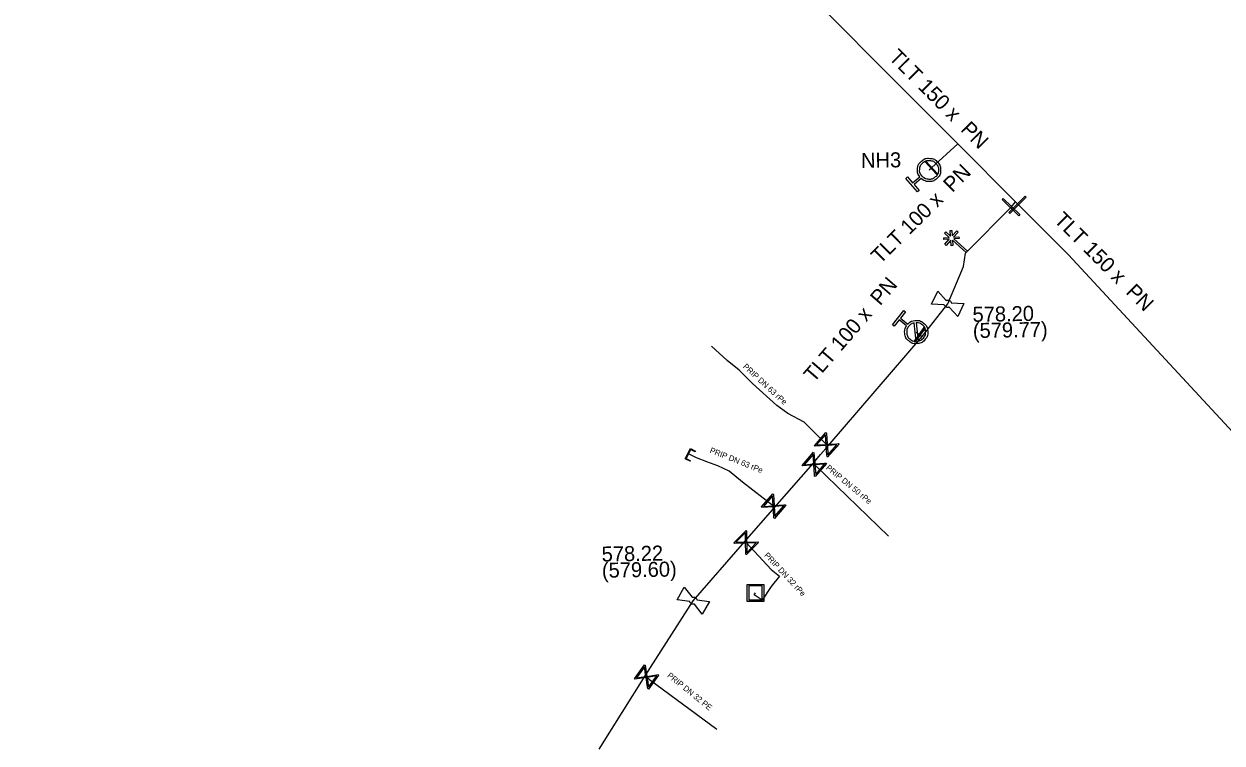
# Model space of a CAD drawing. Extents: x -643544 to -637295, y -1119190 to -1111715.
# Drawn here: x -641876.1 to -641772.4, y -1114819.6 to -1114757.3 of the extents above; entities that cross this region are included whole.
import ezdxf

# ---------------------------------------------------------------- set-up
doc = ezdxf.new("R2010")
doc.units = 0
for name, color, linetype in [('Default', 7, 'Continuous'), ('VP Hydrant', 7, 'Continuous'), ('VP Hydrant - popis', 7, 'Continuous'), ('VP Lomový bod', 7, 'Continuous'), ('VP Lomový bod - popis', 7, 'Continuous'), ('VP Popis přípojky', 7, 'Continuous'), ('VP Přípojka', 7, 'Continuous'), ('VP Zaslepení přípojky', 7, 'Continuous'), ('VP Změna materiálu', 7, 'Continuous'), ('VP Řad', 7, 'Continuous'), ('VP Řad - popis', 7, 'Continuous'), ('VP Šachta', 7, 'Continuous'), ('VP Šoupě', 7, 'Continuous')]:
    doc.layers.add(name, color=color, linetype=linetype)

msp = doc.modelspace()

# ---------------------------------------------------------------- linework, layer by layer
at = {"layer": 'Default'}
for points in [[(-641798.59, -1114770.56), (-641798.8, -1114770.27), (-641798.78, -1114769.9), (-641798.75, -1114769.49), (-641798.44, -1114769.22), (-641798.13, -1114768.94), (-641797.71, -1114768.97), (-641797.3, -1114769), (-641797.03, -1114769.31), (-641796.76, -1114769.62), (-641796.78, -1114770.03), (-641796.81, -1114770.45), (-641797.12, -1114770.72), (-641797.43, -1114770.99), (-641797.84, -1114770.97), (-641798.21, -1114770.95), (-641798.47, -1114770.7)], [(-641798.39, -1114770.51), (-641798.17, -1114770.76), (-641797.83, -1114770.78), (-641797.5, -1114770.81), (-641797.24, -1114770.58), (-641796.99, -1114770.36), (-641796.97, -1114770.03), (-641796.95, -1114769.69), (-641797.17, -1114769.44), (-641797.39, -1114769.18), (-641797.73, -1114769.16), (-641798.06, -1114769.14), (-641798.32, -1114769.36), (-641798.57, -1114769.58), (-641798.59, -1114769.92), (-641798.61, -1114770.25), (-641798.39, -1114770.51)], [(-641796.03, -1114781.84), (-641796.08, -1114781.86), (-641796.14, -1114781.86), (-641796.22, -1114781.87), (-641796.29, -1114781.83), (-641796.37, -1114781.8), (-641796.42, -1114781.73), (-641796.45, -1114781.68), (-641796.46, -1114781.63)], [(-641796.29, -1114781.26), (-641796.24, -1114781.24), (-641796.19, -1114781.24), (-641796.1, -1114781.23), (-641796.03, -1114781.27), (-641795.95, -1114781.3), (-641795.9, -1114781.37), (-641795.87, -1114781.42), (-641795.86, -1114781.47)], [(-641799.61, -1114783.31), (-641799.37, -1114783.05), (-641799, -1114783.01), (-641798.59, -1114782.96), (-641798.27, -1114783.22), (-641797.94, -1114783.48), (-641797.9, -1114783.89), (-641797.85, -1114784.3), (-641798.11, -1114784.62), (-641798.36, -1114784.95), (-641798.78, -1114784.99), (-641799.19, -1114785.04), (-641799.51, -1114784.78), (-641799.84, -1114784.53), (-641799.88, -1114784.12), (-641799.93, -1114783.75), (-641799.73, -1114783.45)], [(-641799.07, -1114783.21), (-641799.35, -1114783.27), (-641799.53, -1114783.49), (-641799.74, -1114783.76), (-641799.7, -1114784.09), (-641799.66, -1114784.43), (-641799.4, -1114784.64), (-641799.17, -1114784.82), (-641798.89, -1114784.81)], [(-641798.71, -1114784.79), (-641798.44, -1114784.73), (-641798.26, -1114784.51), (-641798.05, -1114784.24), (-641798.09, -1114783.91), (-641798.12, -1114783.57), (-641798.39, -1114783.36), (-641798.61, -1114783.18), (-641798.89, -1114783.19)], [(-641818.29, -1114806.94), (-641818.24, -1114806.93), (-641818.18, -1114806.93), (-641818.1, -1114806.93), (-641818.03, -1114806.97), (-641817.95, -1114807.01), (-641817.91, -1114807.08), (-641817.88, -1114807.13), (-641817.87, -1114807.18)], [(-641818.07, -1114807.53), (-641818.12, -1114807.55), (-641818.18, -1114807.55), (-641818.26, -1114807.55), (-641818.33, -1114807.51), (-641818.41, -1114807.47), (-641818.45, -1114807.4), (-641818.48, -1114807.35), (-641818.49, -1114807.3)]]:
    msp.add_open_spline(points, degree=3, dxfattribs=at)
at = {"layer": 'VP Hydrant'}
for points in [[(-641798.47, -1114770.7), (-641799.08, -1114771.24), (-641798.63, -1114771.76), (-641798.77, -1114771.88), (-641799.8, -1114770.7), (-641799.66, -1114770.58), (-641799.21, -1114771.1), (-641798.59, -1114770.56)], [(-641799.73, -1114783.45), (-641800.37, -1114782.94), (-641800.8, -1114783.48), (-641800.94, -1114783.37), (-641799.97, -1114782.14), (-641799.83, -1114782.26), (-641800.26, -1114782.8), (-641799.61, -1114783.31)], [(-641798.89, -1114784.81), (-641799.07, -1114783.21)], [(-641798.89, -1114783.19), (-641798.71, -1114784.79)]]:
    msp.add_lwpolyline(points, dxfattribs=at)
at = {"layer": 'VP Lomový bod'}
for points in [[(-641797.56, -1114781.58), (-641797.02, -1114780.45), (-641796.29, -1114781.26)], [(-641796.46, -1114781.63), (-641797.56, -1114781.58)], [(-641795.86, -1114781.47), (-641794.76, -1114781.52), (-641795.3, -1114782.65), (-641796.03, -1114781.84)], [(-641819.58, -1114807.17), (-641818.96, -1114806.08), (-641818.29, -1114806.94)], [(-641818.49, -1114807.3), (-641819.58, -1114807.17)], [(-641817.87, -1114807.18), (-641816.78, -1114807.31), (-641817.4, -1114808.4), (-641818.07, -1114807.53)]]:
    msp.add_lwpolyline(points, dxfattribs=at)
at = {"layer": 'VP Přípojka'}
for points in [[(-641797.78, -1114769.97), (-641797.58, -1114769.79), (-641795.29, -1114767.72)], [(-641798.89, -1114784), (-641798.59, -1114784.23), (-641798.38, -1114784.39)], [(-641806.52, -1114793.84), (-641806.63, -1114793.76), (-641808.59, -1114791.79), (-641809.99, -1114791.05), (-641810.95, -1114790.34), (-641813.05, -1114788.46), (-641814.22, -1114787.31), (-641815.25, -1114786.46), (-641816.62, -1114785.22)], [(-641811.12, -1114799.15), (-641811.23, -1114799.06), (-641813.91, -1114797), (-641815.09, -1114796.03), (-641816.06, -1114795.58), (-641817, -1114795.23), (-641817.9, -1114794.87), (-641818.66, -1114794.51)], [(-641807.82, -1114795.37), (-641807.71, -1114795.46), (-641807.54, -1114795.59), (-641801.28, -1114801.67)], [(-641813.73, -1114802.13), (-641813.61, -1114802.22), (-641811.44, -1114804.55), (-641810.72, -1114805.11), (-641811.44, -1114806.01), (-641812.23, -1114807.19), (-641812.91, -1114806.73), (-641812.8, -1114806.57)], [(-641822.34, -1114813.75), (-641822.23, -1114813.84), (-641821.97, -1114814.07), (-641816.15, -1114818.37)]]:
    msp.add_lwpolyline(points, dxfattribs=at)
at = {"layer": 'VP Zaslepení přípojky'}
msp.add_lwpolyline([(-641818.02, -1114794.35), (-641818.41, -1114794.15), (-641818.8, -1114794.93), (-641818.41, -1114795.13), (-641818.44, -1114795.18), (-641818.89, -1114794.96), (-641818.43, -1114794.06), (-641817.99, -1114794.29), (-641818.02, -1114794.35)], dxfattribs=at)
at = {"layer": 'VP Změna materiálu'}
msp.add_lwpolyline([(-641796.03, -1114775.81), (-641796.43, -1114775.45), (-641796.33, -1114775.33), (-641795.93, -1114775.69), (-641795.96, -1114775.22), (-641795.8, -1114775.21), (-641795.77, -1114775.67), (-641795.39, -1114775.24), (-641795.27, -1114775.35), (-641795.66, -1114775.79), (-641795.19, -1114775.76), (-641795.18, -1114775.91), (-641795.64, -1114775.94), (-641794.46, -1114776.99), (-641794.56, -1114777.11), (-641795.75, -1114776.05), (-641795.72, -1114776.52), (-641795.88, -1114776.53), (-641795.9, -1114776.06), (-641796.29, -1114776.5), (-641796.41, -1114776.39), (-641796.03, -1114775.96), (-641796.49, -1114775.99), (-641796.5, -1114775.84), (-641796.03, -1114775.81)], dxfattribs=at)
at = {"layer": 'VP Řad'}
for points in [[(-641790.3, -1114772.73), (-641795.29, -1114767.72), (-641800.72, -1114762.28), (-641807.27, -1114755.71), (-641811.86, -1114750.35), (-641822.76, -1114737.61), (-641832.95, -1114725.88), (-641842.95, -1114714.17), (-641848.22, -1114707.99), (-641850.2, -1114705.6), (-641855.82, -1114699.01), (-641856.38, -1114698.18), (-641859.28, -1114694.8), (-641867.71, -1114684.85), (-641875.64, -1114680.37), (-641875.9, -1114680.06), (-641875.9, -1114680.06), (-641876.1, -1114679.82)], [(-641794.51, -1114777.05), (-641790.69, -1114773.19), (-641790.3, -1114772.73)], [(-641734.25, -1114835.36), (-641734.38, -1114835.22), (-641741.81, -1114827.52), (-641752.25, -1114816.52), (-641753.94, -1114814.65), (-641757.27, -1114810.61), (-641771.12, -1114793.05), (-641785.71, -1114777.32), (-641790.3, -1114772.73)], [(-641826.33, -1114820.09), (-641822.34, -1114813.75), (-641818.18, -1114807.24), (-641813.73, -1114802.13), (-641811.12, -1114799.15), (-641811.12, -1114799.14), (-641807.82, -1114795.37), (-641807.17, -1114794.6), (-641806.52, -1114793.84), (-641802.45, -1114789.11), (-641798.38, -1114784.39), (-641796.16, -1114781.55), (-641794.79, -1114778.32), (-641794.62, -1114777.17), (-641794.51, -1114777.05)]]:
    msp.add_lwpolyline(points, dxfattribs=at)
at = {"layer": 'VP Šachta'}
for points in [[(-641812.09, -1114805.85), (-641812.09, -1114807.3), (-641813.51, -1114807.3), (-641813.51, -1114805.85), (-641812.09, -1114805.85)], [(-641813.39, -1114805.97), (-641813.39, -1114807.18), (-641812.21, -1114807.18), (-641812.21, -1114805.97), (-641813.39, -1114805.97)]]:
    msp.add_lwpolyline(points, dxfattribs=at)
at = {"layer": 'VP Šoupě'}
for points in [[(-641798.05, -1114769.2), (-641797.04, -1114770.31), (-641797.11, -1114770.38), (-641798.12, -1114769.27), (-641798.05, -1114769.2)], [(-641791.37, -1114772.45), (-641789.93, -1114773.84), (-641790.01, -1114773.93), (-641791.45, -1114772.54), (-641791.37, -1114772.45)], [(-641789.38, -1114772.34), (-641790.79, -1114773.75), (-641790.88, -1114773.66), (-641789.47, -1114772.25), (-641789.38, -1114772.34)], [(-641799.07, -1114784.81), (-641798.19, -1114783.6), (-641798.11, -1114783.65), (-641799, -1114784.86), (-641799.07, -1114784.81)], [(-641805.57, -1114793.69), (-641806.56, -1114794.82), (-641806.61, -1114794.77), (-641806.62, -1114794.65), (-641806.67, -1114793.81), (-641807.64, -1114793.87), (-641807.69, -1114793.83), (-641806.7, -1114792.7), (-641806.65, -1114792.75), (-641806.59, -1114793.71), (-641805.75, -1114793.66), (-641805.62, -1114793.65), (-641805.57, -1114793.69)], [(-641807.52, -1114793.77), (-641806.68, -1114793.72), (-641806.73, -1114792.88), (-641807.52, -1114793.77)], [(-641806.65, -1114795.37), (-641807.63, -1114796.51), (-641807.68, -1114796.47), (-641807.68, -1114796.34), (-641807.75, -1114795.5), (-641808.71, -1114795.58), (-641808.77, -1114795.54), (-641807.79, -1114794.4), (-641807.74, -1114794.44), (-641807.67, -1114795.41), (-641806.83, -1114795.34), (-641806.7, -1114795.33), (-641806.65, -1114795.37)], [(-641805.75, -1114793.75), (-641806.58, -1114793.8), (-641806.53, -1114794.64), (-641805.75, -1114793.75)], [(-641808.59, -1114795.48), (-641807.75, -1114795.41), (-641807.82, -1114794.58), (-641808.59, -1114795.48)], [(-641806.82, -1114795.43), (-641807.66, -1114795.5), (-641807.59, -1114796.33), (-641806.82, -1114795.43)], [(-641810.17, -1114798.99), (-641811.16, -1114800.12), (-641811.21, -1114800.07), (-641811.21, -1114799.95), (-641811.27, -1114799.11), (-641812.24, -1114799.18), (-641812.29, -1114799.13), (-641811.3, -1114798), (-641811.25, -1114798.05), (-641811.19, -1114799.01), (-641810.35, -1114798.95), (-641810.22, -1114798.94), (-641810.17, -1114798.99)], [(-641812.12, -1114799.08), (-641811.28, -1114799.02), (-641811.34, -1114798.18), (-641812.12, -1114799.08)], [(-641810.35, -1114799.04), (-641811.18, -1114799.1), (-641811.12, -1114799.94), (-641810.35, -1114799.04)], [(-641812.55, -1114802.21), (-641813.6, -1114803.28), (-641813.64, -1114803.23), (-641813.64, -1114803.11), (-641813.65, -1114802.27), (-641814.62, -1114802.28), (-641814.67, -1114802.23), (-641813.62, -1114801.16), (-641813.58, -1114801.21), (-641813.57, -1114802.18), (-641812.73, -1114802.17), (-641812.6, -1114802.16), (-641812.55, -1114802.21)], [(-641814.5, -1114802.19), (-641813.65, -1114802.18), (-641813.67, -1114801.34), (-641814.5, -1114802.19)], [(-641812.73, -1114802.25), (-641813.56, -1114802.27), (-641813.55, -1114803.1), (-641812.73, -1114802.25)], [(-641821.18, -1114813.68), (-641822.07, -1114814.89), (-641822.12, -1114814.85), (-641822.14, -1114814.72), (-641822.27, -1114813.89), (-641823.23, -1114814.04), (-641823.28, -1114814), (-641822.39, -1114812.79), (-641822.34, -1114812.83), (-641822.19, -1114813.79), (-641821.36, -1114813.66), (-641821.23, -1114813.64), (-641821.18, -1114813.68)], [(-641823.11, -1114813.93), (-641822.28, -1114813.81), (-641822.41, -1114812.97), (-641823.11, -1114813.93)], [(-641821.35, -1114813.75), (-641822.18, -1114813.88), (-641822.05, -1114814.71), (-641821.35, -1114813.75)]]:
    msp.add_lwpolyline(points, dxfattribs=at)

# ---------------------------------------------------------------- texts
at = {"layer": 'VP Hydrant - popis'}
msp.add_text('NH3', height=1.3, rotation=1, dxfattribs=at).set_placement((-641803.66, -1114769.8))
at = {"layer": 'VP Lomový bod - popis'}
for s, p in [('578.20', (-641794.01, -1114783.12)), ('(579.77)', (-641793.98, -1114784.52)), ('578.22', (-641826.1, -1114803.86)), ('(579.60)', (-641826.08, -1114805.26))]:
    msp.add_text(s, height=1.3, rotation=1, dxfattribs=at).set_placement(p)
at = {"layer": 'VP Popis přípojky'}
for s, rotation, p in [('PRIP DN 63 rPe', 317.4465, (-641813.93, -1114787.05)), ('PRIP DN 63 rPe', 338.1986, (-641816.8, -1114794.42)), ('PRIP DN 50 rPe', 320.4451, (-641806.75, -1114795.82)), ('PRIP DN 32 rPe', 312.9637, (-641812.08, -1114803.35)), ('PRIP DN 32 PE', 321.016, (-641820.48, -1114813.8))]:
    msp.add_text(s, height=0.5, rotation=rotation, dxfattribs=at).set_placement(p)
at = {"layer": 'VP Řad - popis'}
for s, rotation, p in [('TLT 150 x  PN ', 314.9283, (-641801.34, -1114760.32)), ('TLT 100 x  PN ', 44.7104, (-641802.02, -1114778.16)), ('TLT 150 x  PN ', 315, (-641787.05, -1114774.39)), ('TLT 100 x  PN ', 49.259, (-641807.75, -1114788.44))]:
    msp.add_text(s, height=1.3, rotation=rotation, dxfattribs=at).set_placement(p)

doc.saveas('drawing.dxf')
